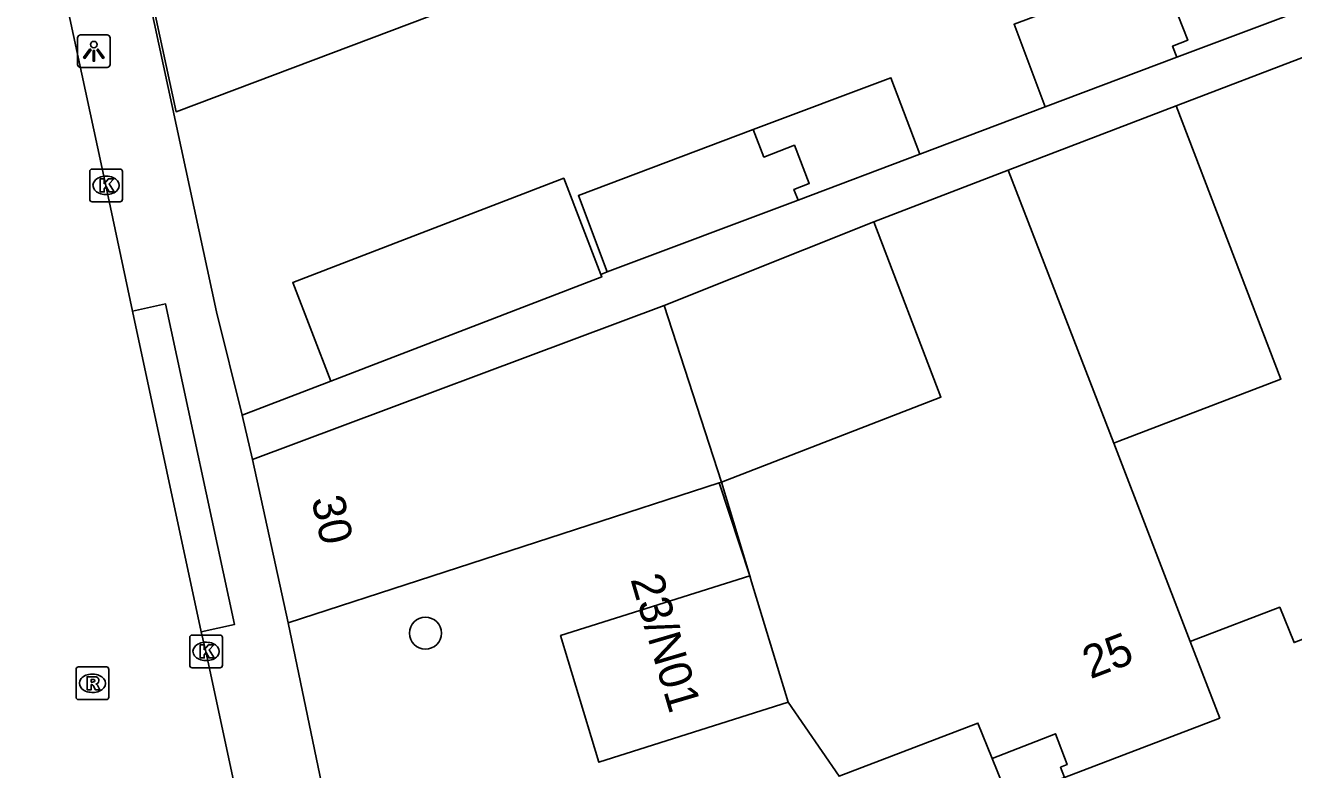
# Model space of a CAD drawing. Extents: x 159265 to 160143, y 383413 to 384319.
# Drawn here: x 159407.04 to 159445.84, y 383686.61 to 383709.37 of the extents above; entities that cross this region are included whole.
import ezdxf

# ---------------------------------------------------------------- set-up
doc = ezdxf.new("R2010")
doc.units = 0
for name, color, linetype in [('IMGEO_Boom', 7, 'Continuous'), ('IMGEO_Kolk', 7, 'Continuous'), ('IMGEO_Lichtpunt', 7, 'Continuous'), ('IMGEO_Muur', 7, 'Continuous'), ('IMGEO_Pand', 7, 'Continuous'), ('IMGEO_Pand_nummerreeks', 7, 'Continuous'), ('IMGEO_Pand_overbouw', 7, 'Continuous'), ('IMGEO_Rijbaan_lokaal_open', 7, 'Continuous'), ('IMGEO_Rioolput', 7, 'Continuous'), ('IMGEO_Voetpad_open', 7, 'Continuous')]:
    doc.layers.add(name, color=color, linetype=linetype)

msp = doc.modelspace()

# ---------------------------------------------------------------- linework, layer by layer
at = {"layer": 'IMGEO_Boom'}
msp.add_circle((159419.283, 383690.786), 0.489, dxfattribs=at)
at = {"layer": 'IMGEO_Kolk'}
for p, q in [((159409.013, 383704.053), (159409.013, 383704.905)), ((159409.088, 383704.979), (159409.94, 383704.979)), ((159410.014, 383704.905), (159410.014, 383704.053)), ((159409.501, 383704.759), (159409.526, 383704.759)), ((159409.524, 383704.199), (159409.499, 383704.199)), ((159409.94, 383703.979), (159409.088, 383703.979)), ((159412.072, 383689.801), (159412.072, 383690.653)), ((159412.147, 383690.727), (159412.999, 383690.727)), ((159412.56, 383690.507), (159412.585, 383690.507)), ((159413.073, 383690.653), (159413.073, 383689.801)), ((159412.999, 383689.727), (159412.147, 383689.727)), ((159412.583, 383689.947), (159412.558, 383689.947))]:
    msp.add_line(p, q, dxfattribs=at)
for points in [[(159409.013, 383704.053), (159409.013, 383704.905)], [(159409.088, 383704.979), (159409.94, 383704.979)], [(159410.014, 383704.905), (159410.014, 383704.053)], [(159409.334, 383704.679), (159409.457, 383704.679), (159409.457, 383704.528), (159409.587, 383704.679), (159409.751, 383704.679), (159409.605, 383704.528), (159409.758, 383704.279), (159409.606, 383704.279), (159409.521, 383704.443), (159409.457, 383704.376), (159409.457, 383704.279), (159409.334, 383704.279), (159409.334, 383704.679)], [(159409.94, 383703.979), (159409.088, 383703.979)], [(159412.072, 383689.801), (159412.072, 383690.653)], [(159412.147, 383690.727), (159412.999, 383690.727)], [(159413.073, 383690.653), (159413.073, 383689.801)], [(159412.393, 383690.427), (159412.516, 383690.427), (159412.516, 383690.276), (159412.646, 383690.427), (159412.81, 383690.427), (159412.664, 383690.276), (159412.817, 383690.027), (159412.665, 383690.027), (159412.58, 383690.191), (159412.516, 383690.124), (159412.516, 383690.027), (159412.393, 383690.027), (159412.393, 383690.427)], [(159412.999, 383689.727), (159412.147, 383689.727)]]:
    msp.add_lwpolyline(points, dxfattribs=at)
for centre, start, end in [((159409.09, 383704.903), 91.552, 178.448), ((159409.09, 383704.903), 91.552, 178.448), ((159409.938, 383704.903), 1.552, 88.448), ((159409.938, 383704.903), 1.552, 88.448), ((159409.09, 383704.055), 181.552, 268.448), ((159409.09, 383704.055), 181.552, 268.448), ((159409.938, 383704.055), 271.552, 358.448), ((159409.938, 383704.055), 271.552, 358.448), ((159412.149, 383690.651), 91.552, 178.448), ((159412.149, 383690.651), 91.552, 178.448), ((159412.997, 383690.651), 1.552, 88.448), ((159412.997, 383690.651), 1.552, 88.448), ((159412.149, 383689.803), 181.552, 268.448), ((159412.149, 383689.803), 181.552, 268.448), ((159412.997, 383689.803), 271.552, 358.448), ((159412.997, 383689.803), 271.552, 358.448)]:
    msp.add_arc(centre, 0.0765, start, end, dxfattribs=at)
for centre, major_axis, ratio, start_param, end_param in [((159409.5, 383704.479), (-0.387, 0.002), 0.722429, 4.712389, 7.853982), ((159409.525, 383704.479), (-0.39, 0.002), 0.717154, 1.570796, 4.712389), ((159412.559, 383690.227), (-0.387, 0.002), 0.722429, 4.712389, 7.853982), ((159412.584, 383690.227), (-0.39, 0.002), 0.717154, 1.570796, 4.712389)]:
    msp.add_ellipse(centre, major_axis=major_axis, ratio=ratio, start_param=start_param, end_param=end_param, dxfattribs=at)
at = {"layer": 'IMGEO_Lichtpunt'}
for p, q in [((159408.641, 383708.986), (159408.641, 383708.179)), ((159408.641, 383708.986), (159408.641, 383708.179)), ((159409.543, 383709.081), (159408.735, 383709.081)), ((159409.543, 383709.081), (159408.735, 383709.081)), ((159409.637, 383708.179), (159409.637, 383708.986)), ((159409.637, 383708.179), (159409.637, 383708.986)), ((159408.735, 383708.085), (159409.543, 383708.085)), ((159408.735, 383708.085), (159409.543, 383708.085))]:
    msp.add_line(p, q, dxfattribs=at)
for points in [[(159409.015, 383708.65), (159409.054, 383708.622), (159408.866, 383708.36), (159408.828, 383708.387), (159409.015, 383708.65)], [(159409.117, 383708.602), (159409.164, 383708.602), (159409.164, 383708.28), (159409.117, 383708.28), (159409.117, 383708.602)], [(159409.227, 383708.622), (159409.265, 383708.649), (159409.452, 383708.387), (159409.413, 383708.359), (159409.227, 383708.622)]]:
    msp.add_lwpolyline(points, dxfattribs=at)
msp.add_circle((159409.14, 383708.784), 0.0994, dxfattribs=at)
for centre, start, end in [((159408.735, 383708.986), 90, 180), ((159408.735, 383708.986), 90, 180), ((159409.543, 383708.986), 0, 90), ((159409.543, 383708.986), 0, 90), ((159408.735, 383708.179), 180, 270), ((159408.735, 383708.179), 180, 270), ((159409.543, 383708.179), 270, 0), ((159409.543, 383708.179), 270, 360)]:
    msp.add_arc(centre, 0.0946, start, end, dxfattribs=at)
at = {"layer": 'IMGEO_Muur'}
msp.add_lwpolyline([(159428.339, 383695.406), (159429.205, 383692.541)], dxfattribs=at)
at = {"layer": 'IMGEO_Pand'}
for points in [[(159421.205, 383710.337), (159411.653, 383706.731), (159410.549, 383711.888), (159413.684, 383713.02), (159411.635, 383718.346), (159412.039, 383718.501), (159412.192, 383718.103), (159417.565, 383720.17)], [(159440.824, 383710.737), (159437.291, 383709.406), (159438.242, 383706.88)], [(159442.267, 383708.397), (159442.136, 383708.737), (159442.601, 383708.918), (159442.149, 383710.084), (159441.217, 383709.722), (159440.824, 383710.737)], [(159445.937, 383709.78), (159442.267, 383708.397)], [(159438.242, 383706.88), (159442.267, 383708.397)], [(159442.249, 383706.913), (159446.353, 383708.486)], [(159434.404, 383705.433), (159433.524, 383707.771), (159429.312, 383706.183)], [(159440.336, 383696.595), (159440.493, 383696.655), (159445.452, 383698.556), (159442.249, 383706.913)], [(159424.841, 383701.83), (159423.961, 383704.167), (159429.312, 383706.183)], [(159429.312, 383706.183), (159429.638, 383705.342), (159430.57, 383705.704), (159431.022, 383704.538), (159430.557, 383704.357), (159430.683, 383704.031)], [(159430.683, 383704.031), (159434.404, 383705.433)], [(159432.997, 383703.367), (159437.112, 383704.944)], [(159437.112, 383704.944), (159440.336, 383696.595)], [(159416.385, 383698.491), (159415.225, 383701.507), (159423.514, 383704.695), (159424.645, 383701.755)], [(159430.683, 383704.031), (159424.841, 383701.83)], [(159428.339, 383695.406), (159435.054, 383698), (159432.997, 383703.367)], [(159416.385, 383698.491), (159424.674, 383701.679), (159424.645, 383701.755)], [(159413.994, 383696.095), (159426.583, 383700.81)], [(159426.583, 383700.81), (159428.339, 383695.406)], [(159442.676, 383690.533), (159440.336, 383696.595)], [(159413.994, 383696.095), (159415.08, 383691.104)], [(159428.265, 383695.382), (159415.08, 383691.104)], [(159428.265, 383695.382), (159428.339, 383695.406)], [(159429.205, 383692.541), (159428.265, 383695.382)], [(159451.92, 383694.07), (159452.823, 383691.731), (159448.071, 383689.911), (159447.947, 383690.221), (159448.148, 383690.306), (159447.792, 383691.248), (159445.855, 383690.495), (159445.415, 383691.579), (159442.857, 383690.602), (159442.676, 383690.533)], [(159430.379, 383688.675), (159424.584, 383686.839), (159423.418, 383690.708), (159429.205, 383692.541)], [(159429.205, 383692.541), (159429.262, 383692.352), (159430.379, 383688.675)], [(159442.676, 383690.533), (159443.581, 383688.189), (159438.836, 383686.372), (159438.712, 383686.682), (159438.913, 383686.767), (159438.557, 383687.709), (159436.62, 383686.956), (159436.185, 383688.037), (159431.935, 383686.411), (159430.379, 383688.675)]]:
    msp.add_lwpolyline(points, dxfattribs=at)
at = {"layer": 'IMGEO_Pand_overbouw'}
msp.add_lwpolyline([(159438.712, 383686.682), (159438.913, 383686.767), (159438.557, 383687.709), (159436.62, 383686.956), (159437.12, 383685.715), (159438.836, 383686.372)], close=True, dxfattribs=at)
at = {"layer": 'IMGEO_Rijbaan_lokaal_open'}
for points in [[(159407.045, 383715.879), (159409.509, 383704.479), (159410.318, 383700.636)], [(159410.318, 383700.636), (159412.425, 383690.83)], [(159412.425, 383690.83), (159412.568, 383690.227), (159416.353, 383672.587), (159421.322, 383649.53)]]:
    msp.add_lwpolyline(points, dxfattribs=at)
at = {"layer": 'IMGEO_Rioolput'}
for p, q in [((159408.672, 383689.752), (159409.524, 383689.752)), ((159408.597, 383688.826), (159408.597, 383689.678)), ((159409.085, 383689.532), (159409.11, 383689.532)), ((159409.598, 383689.678), (159409.598, 383688.826)), ((159409.108, 383688.972), (159409.083, 383688.972)), ((159409.524, 383688.752), (159408.672, 383688.752))]:
    msp.add_line(p, q, dxfattribs=at)
for points in [[(159408.672, 383689.752), (159409.524, 383689.752)], [(159408.597, 383688.826), (159408.597, 383689.678)], [(159409.186, 383689.45), (159408.934, 383689.452), (159408.934, 383689.052)], [(159409.112, 383689.371), (159409.058, 383689.371), (159409.058, 383689.29)], [(159409.598, 383689.678), (159409.598, 383688.826)], [(159408.934, 383689.052), (159409.058, 383689.052), (159409.058, 383689.214), (159409.069, 383689.214)], [(159409.058, 383689.29), (159409.11, 383689.29)], [(159409.116, 383689.185), (159409.187, 383689.052), (159409.327, 383689.052), (159409.262, 383689.178)], [(159409.524, 383688.752), (159408.672, 383688.752)]]:
    msp.add_lwpolyline(points, dxfattribs=at)
for centre, radius, start, end in [((159408.674, 383689.676), 0.0765, 91.552, 178.448), ((159408.674, 383689.676), 0.0765, 91.552, 178.448), ((159409.522, 383689.676), 0.0765, 1.552, 88.448), ((159409.522, 383689.676), 0.0765, 1.552, 88.448), ((159409.118, 383689.275), 0.0964, 77.0061, 93.1865), ((159409.132, 383689.332), 0.0378, 276.6634, 79.6772), ((159409.185, 383689.34), 0.109, 350.3612, 89.416), ((159409.068, 383689.161), 0.0533, 26.0293, 88.6989), ((159409.094, 383689.479), 0.19, 274.7715, 282.9687), ((159409.183, 383689.34), 0.112, 277.5842, 350.9817), ((159409.167, 383689.125), 0.108, 29.5134, 73.7905), ((159408.674, 383688.828), 0.0765, 181.552, 268.448), ((159408.674, 383688.828), 0.0765, 181.552, 268.448), ((159409.522, 383688.828), 0.0765, 271.552, 358.448), ((159409.522, 383688.828), 0.0765, 271.552, 358.448)]:
    msp.add_arc(centre, radius, start, end, dxfattribs=at)
for centre, major_axis, ratio, start_param, end_param in [((159409.084, 383689.252), (-0.387, 0.002), 0.722429, 4.712389, 7.853982), ((159409.109, 383689.252), (-0.39, 0.002), 0.717154, 1.570796, 4.712389)]:
    msp.add_ellipse(centre, major_axis=major_axis, ratio=ratio, start_param=start_param, end_param=end_param, dxfattribs=at)
at = {"layer": 'IMGEO_Voetpad_open'}
for points in [[(159409.505, 383716.326), (159412.893, 383700.61), (159413.681, 383697.451)], [(159434.404, 383705.433), (159438.242, 383706.88)], [(159442.249, 383706.913), (159437.112, 383704.944)], [(159426.583, 383700.81), (159432.997, 383703.367)], [(159424.645, 383701.755), (159424.841, 383701.83)], [(159412.425, 383690.83), (159413.442, 383691.048), (159411.335, 383700.854), (159410.318, 383700.636)], [(159413.681, 383697.451), (159416.385, 383698.491)], [(159413.681, 383697.451), (159413.994, 383696.095)], [(159415.08, 383691.104), (159416.485, 383684.382), (159417.143, 383681.455)]]:
    msp.add_lwpolyline(points, dxfattribs=at)

# ---------------------------------------------------------------- texts
at = {"layer": 'IMGEO_Pand_nummerreeks'}
for s, rotation, p in [('30', 282.2783, (159415.792, 383694.884)), ('23/N01', 286.3895, (159425.55, 383692.434)), ('25', 20.9531, (159439.626, 383689.373))]:
    msp.add_text(s, height=1, rotation=rotation, dxfattribs=at).set_placement(p)

doc.saveas('drawing.dxf')
